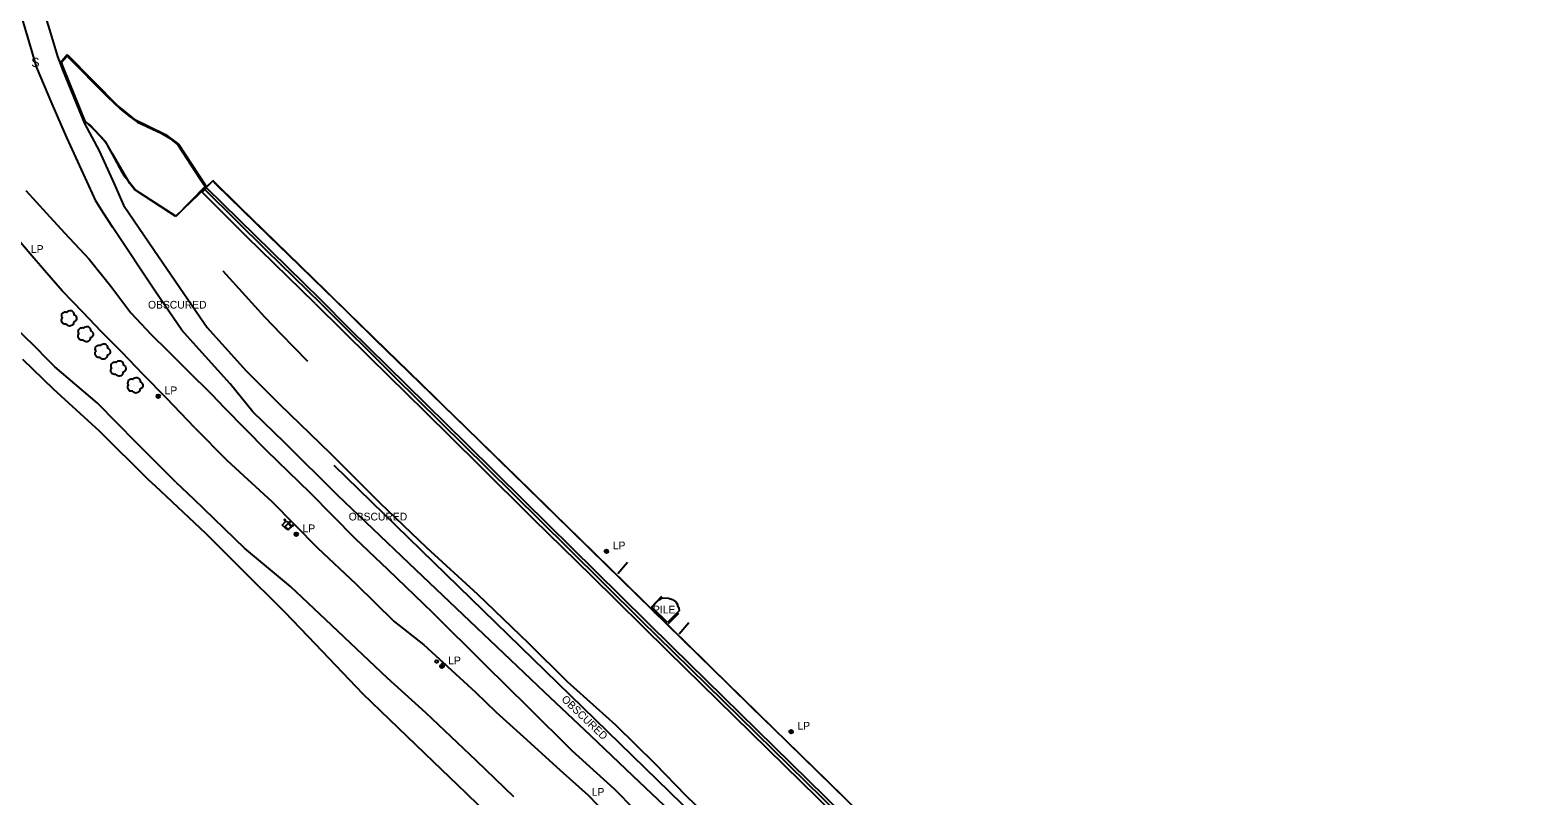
# Model space of a CAD drawing. Extents: x 368532 to 392481, y 10654822 to 10676899.
# Drawn here: x 381361 to 382338, y 10657459 to 10657954 of the extents above; entities that cross this region are included whole.
import ezdxf

# ---------------------------------------------------------------- set-up
doc = ezdxf.new("R2010")
doc.units = 0
for name, color, linetype in [('p_dtm obscured area', 7, 'Continuous'), ('p_dtm retaining wall', 7, 'Continuous'), ('p_dtm slab', 7, 'Continuous'), ('p_dtm stock pile', 7, 'Continuous'), ('p_railroad rr control', 7, 'Continuous'), ('p_road conc barrier', 7, 'Continuous'), ('p_road dirt road', 7, 'Continuous'), ('p_structure fence', 7, 'Continuous'), ('p_structure sign', 7, 'Continuous'), ('p_structure unidentified', 7, 'Continuous'), ('p_structure wall', 7, 'Continuous'), ('p_utility general pole', 7, 'Continuous'), ('p_veg tree', 7, 'Continuous')]:
    doc.layers.add(name, color=color, linetype=linetype)

msp = doc.modelspace()

# ---------------------------------------------------------------- linework, layer by layer
at = {"layer": 'p_dtm obscured area'}
for points in [[(381490.92, 10657725.18), (381466.86, 10657751.88), (381459.52, 10657760.09), (381442.32, 10657785.24), (381414.84, 10657826.36), (381408.87, 10657835.66), (381404.12, 10657843.39), (381385.04, 10657884.81), (381375.7, 10657906.58), (381365.51, 10657930.48), (381362.65, 10657940.11), (381355.31, 10657964.99), (381353.1, 10657971.24), (381351.51, 10657975.68), (381346.33, 10657994.57), (381340.05, 10658014.24), (381353.2, 10658017.26), (381359.33, 10658004.26)], [(381359.33, 10658004.26), (381365.49, 10657983), (381367.57, 10657974.79), (381373.9, 10657954.35), (381379.1, 10657937.23), (381381.33, 10657931.45), (381382.29, 10657928.49), (381384.31, 10657923.75), (381396.65, 10657893.75), (381406.05, 10657876.1), (381415.69, 10657854.76), (381421.84, 10657840.84), (381441.76, 10657811.83), (381469, 10657772.13), (381475.97, 10657761.76), (381501.16, 10657733.79)], [(381501.16, 10657733.79), (381522.82, 10657712.11), (381555.92, 10657680.1), (381587.77, 10657648.23), (381618.13, 10657619.4), (381651.04, 10657589.04), (381684.07, 10657557.4), (381709.17, 10657532.68), (381740.41, 10657504.62), (381766.15, 10657479.35), (381785.95, 10657458.8)], [(381751.84, 10657471.19), (381724.25, 10657497.53), (381694.49, 10657525.75), (381668.09, 10657550.72), (381633.02, 10657584.13), (381611.36, 10657604.67), (381578.74, 10657635.76), (381560.58, 10657653.06), (381526.17, 10657687.27), (381505.64, 10657707.19), (381490.92, 10657725.18)], [(382078.1, 10657156.5), (382055.96, 10657178.4), (382036.2, 10657197.39), (382017.35, 10657215.63), (381990.63, 10657241.94), (381969.9, 10657262.23), (381946.4, 10657284.97), (381924.91, 10657305.66), (381901.72, 10657328.02), (381879.81, 10657348.67), (381839.63, 10657387.55), (381814.38, 10657412.4), (381784.15, 10657440.87), (381751.84, 10657471.19)], [(381785.95, 10657458.8), (381890.24, 10657358.16), (381925.01, 10657325.65), (381943.95, 10657306.82), (381973.28, 10657278.6), (381995.86, 10657257.06), (382019.37, 10657233.63), (382040.19, 10657214.22), (382061.03, 10657194.1), (382075.86, 10657179.76), (382099.77, 10657156.33)]]:
    msp.add_lwpolyline(points, dxfattribs=at)
at = {"layer": 'p_dtm retaining wall'}
for p, q in [((381381.12, 10657933.3), (381385.44, 10657938.47)), ((381386.55, 10657920.43), (381381.12, 10657933.3)), ((381385.44, 10657938.47), (381418.67, 10657904.8)), ((381396.96, 10657895.09), (381386.55, 10657920.43)), ((381418.67, 10657904.8), (381428.73, 10657896.61)), ((381400.33, 10657892.69), (381396.96, 10657895.09)), ((381428.73, 10657896.61), (381449.09, 10657886.66)), ((381410.14, 10657882.19), (381400.33, 10657892.69)), ((381449.09, 10657886.66), (381457.42, 10657880.5)), ((381414.61, 10657874.1), (381410.14, 10657882.19)), ((381457.42, 10657880.5), (381474.73, 10657853.99)), ((381426.02, 10657854.95), (381414.61, 10657874.1)), ((381428.98, 10657851.1), (381426.02, 10657854.95)), ((381479.68, 10657856.58), (381475.26, 10657852.41)), ((381481.71, 10657854.52), (381479.68, 10657856.58)), ((381455.73, 10657833.71), (381428.98, 10657851.1)), ((381475.26, 10657852.41), (381455.73, 10657833.71)), ((381474.73, 10657853.99), (381475.28, 10657853.14)), ((381481.71, 10657854.52), (381515.83, 10657821.35)), ((381515.83, 10657821.35), (381535.48, 10657802.25)), ((381500.82, 10657782.28), (381486.4, 10657798.15)), ((381535.48, 10657802.25), (381544.69, 10657793.29)), ((381544.69, 10657793.29), (381558.77, 10657779.6)), ((381513.44, 10657768.51), (381500.82, 10657782.28)), ((381558.77, 10657779.6), (381574.99, 10657763.83)), ((381523.94, 10657757.34), (381513.44, 10657768.51)), ((381541.25, 10657739.62), (381523.94, 10657757.34)), ((381574.99, 10657763.83), (381591.98, 10657747.31)), ((381591.98, 10657747.31), (381606.37, 10657733.32)), ((381606.37, 10657733.32), (381623.89, 10657716.29)), ((381623.89, 10657716.29), (381628.94, 10657711.29)), ((381628.94, 10657711.29), (381642.63, 10657697.91)), ((381642.63, 10657697.91), (381664.77, 10657676.26)), ((381664.77, 10657676.26), (381682.64, 10657658.79)), ((381682.64, 10657658.79), (381703.24, 10657638.65)), ((381703.24, 10657638.65), (381716.72, 10657625.47)), ((381716.72, 10657625.47), (381747.39, 10657595.48)), ((381747.39, 10657595.48), (381768.8, 10657574.55)), ((381768.8, 10657574.55), (381786.39, 10657557.36)), ((381786.39, 10657557.36), (381828.36, 10657516.16)), ((381828.36, 10657516.16), (381850.73, 10657494.38)), ((381850.73, 10657494.38), (381877.73, 10657468.09)), ((381877.73, 10657468.09), (381911.1, 10657435.6))]:
    msp.add_line(p, q, dxfattribs=at)
at = {"layer": 'p_dtm slab'}
for p, q in [((381524.68, 10657633.86), (381527.22, 10657636.6)), ((381528.37, 10657630.47), (381524.68, 10657633.86)), ((381527.22, 10657636.6), (381530.99, 10657633.15)), ((381530.99, 10657633.15), (381528.37, 10657630.47))]:
    msp.add_line(p, q, dxfattribs=at)
at = {"layer": 'p_dtm stock pile'}
for p, q in [((381764.03, 10657580.64), (381768.66, 10657585.37)), ((381768.66, 10657585.37), (381770.99, 10657586.68)), ((381770.99, 10657586.68), (381774.74, 10657586.6)), ((381774.74, 10657586.6), (381777.35, 10657585.61)), ((381777.35, 10657585.61), (381779.55, 10657584.04)), ((381779.55, 10657584.04), (381780.56, 10657582.52)), ((381780.56, 10657582.52), (381780.72, 10657581.65)), ((381780.72, 10657581.65), (381781.5, 10657579.94)), ((381774.2, 10657570.71), (381764.03, 10657580.64)), ((381781.69, 10657578.33), (381774.2, 10657570.71)), ((381781.5, 10657579.94), (381781.69, 10657578.33))]:
    msp.add_line(p, q, dxfattribs=at)
at = {"layer": 'p_railroad rr control'}
msp.add_lwpolyline([(383869.28, 10655424.57), (381558.23, 10657672.49)], dxfattribs=at)
at = {"layer": 'p_road conc barrier'}
for p, q in [((381742.07, 10657602.52), (381748.18, 10657609.78)), ((381763.9, 10657580.77), (381770.59, 10657587.72)), ((381774.85, 10657570.16), (381781.44, 10657576.79)), ((381781.66, 10657563.35), (381787.91, 10657570.77))]:
    msp.add_line(p, q, dxfattribs=at)
at = {"layer": 'p_road dirt road'}
for p, q in [((381358.63, 10657850.41), (381371.94, 10657835.84)), ((381371.94, 10657835.84), (381383.59, 10657823.12)), ((381361.43, 10657809.42), (381353.95, 10657818.12)), ((381383.59, 10657823.12), (381399.65, 10657806.01)), ((381370.58, 10657798.55), (381361.43, 10657809.42)), ((381399.65, 10657806.01), (381413.63, 10657788.48)), ((381382.06, 10657785.48), (381370.58, 10657798.55)), ((381413.63, 10657788.48), (381426.55, 10657771.2)), ((381395.66, 10657771.46), (381382.06, 10657785.48)), ((381363.97, 10657749.78), (381344.24, 10657768.76)), ((381407.46, 10657759.08), (381395.66, 10657771.46)), ((381426.55, 10657771.2), (381439.73, 10657757.15)), ((381420.99, 10657745.47), (381407.46, 10657759.08)), ((381439.73, 10657757.15), (381450.56, 10657746.7)), ((381373.25, 10657740.36), (381363.97, 10657749.78)), ((381356.33, 10657741.26), (381376.36, 10657722.05)), ((381377.45, 10657736.18), (381373.25, 10657740.36)), ((381434.52, 10657731.23), (381420.99, 10657745.47)), ((381450.56, 10657746.7), (381463.13, 10657734.06)), ((381404.77, 10657713.01), (381377.45, 10657736.18)), ((381449.64, 10657716.09), (381434.52, 10657731.23)), ((381463.13, 10657734.06), (381479.01, 10657718.3)), ((381376.36, 10657722.05), (381376.36, 10657722.05)), ((381376.36, 10657722.05), (381406.03, 10657694.87)), ((381479.01, 10657718.3), (381487.06, 10657709.93)), ((381430.23, 10657687), (381404.77, 10657713.01)), ((381467.99, 10657696.8), (381449.64, 10657716.09)), ((381487.06, 10657709.93), (381514.35, 10657682.17)), ((381406.03, 10657694.87), (381437.97, 10657663.17)), ((381467.99, 10657696.8), (381489.02, 10657675.71)), ((381455.73, 10657661.56), (381430.23, 10657687)), ((381514.35, 10657682.17), (381542.49, 10657654.94)), ((381489.02, 10657675.71), (381517.92, 10657649.06)), ((381442.51, 10657658.95), (381437.97, 10657663.17)), ((381455.73, 10657661.56), (381467.24, 10657650.73)), ((381475.08, 10657628.3), (381442.51, 10657658.95)), ((381467.24, 10657650.73), (381500.27, 10657618.95)), ((381542.49, 10657654.94), (381571.99, 10657625.05)), ((381517.92, 10657649.06), (381547.57, 10657619.18)), ((381497.31, 10657606.14), (381475.08, 10657628.3)), ((381571.99, 10657625.05), (381593.03, 10657605.09)), ((381530.1, 10657594.02), (381500.27, 10657618.95)), ((381547.57, 10657619.18), (381572.26, 10657595.89)), ((381526.57, 10657577.14), (381497.31, 10657606.14)), ((381593.03, 10657605.09), (381621.7, 10657577.54)), ((381552.95, 10657572.45), (381530.1, 10657594.02)), ((381572.26, 10657595.89), (381597.13, 10657571.46)), ((381546.14, 10657556.84), (381526.57, 10657577.14)), ((381592.76, 10657534.81), (381552.95, 10657572.45)), ((381621.7, 10657577.54), (381655.77, 10657543.68)), ((381597.13, 10657571.46), (381616.31, 10657556.31)), ((381576.98, 10657524.28), (381546.14, 10657556.84)), ((381650, 10657525.46), (381616.31, 10657556.31)), ((381655.77, 10657543.68), (381683.85, 10657516)), ((381617.66, 10657512.37), (381592.76, 10657534.81)), ((381594.19, 10657508.01), (381576.98, 10657524.28)), ((381663.5, 10657512.59), (381650, 10657525.46)), ((381683.85, 10657516), (381712.2, 10657487.9)), ((381622.67, 10657480.61), (381594.19, 10657508.01)), ((381650.54, 10657481.28), (381617.66, 10657512.37)), ((381683.35, 10657494.6), (381663.5, 10657512.59)), ((381704.83, 10657474.92), (381683.35, 10657494.6)), ((381712.2, 10657487.9), (381739.62, 10657463.11)), ((381643.73, 10657460.25), (381622.67, 10657480.61)), ((381674.59, 10657457.86), (381650.54, 10657481.28)), ((381723.02, 10657458.87), (381704.83, 10657474.92)), ((381668.19, 10657436.62), (381643.73, 10657460.25)), ((381734.95, 10657446.5), (381723.02, 10657458.87)), ((381739.62, 10657463.11), (381767.69, 10657434.6))]:
    msp.add_line(p, q, dxfattribs=at)
at = {"layer": 'p_structure fence'}
for p, q in [((381381.58, 10657933.22), (381385.45, 10657937.32)), ((381383.18, 10657929.35), (381381.58, 10657933.22)), ((381385.45, 10657937.32), (381385.64, 10657937.17)), ((381385.64, 10657937.17), (381411.44, 10657911.14)), ((381397.04, 10657895.29), (381383.18, 10657929.35)), ((381411.44, 10657911.14), (381419.68, 10657903.29)), ((381403.69, 10657888.8), (381397.04, 10657895.29)), ((381419.68, 10657903.29), (381420.71, 10657902.49)), ((381420.71, 10657902.49), (381425.34, 10657898.72)), ((381425.34, 10657898.72), (381430.88, 10657894.65)), ((381430.88, 10657894.65), (381446.27, 10657887.44)), ((381408.88, 10657883.14), (381403.69, 10657888.8)), ((381446.27, 10657887.44), (381452.14, 10657883.98)), ((381411.57, 10657879.7), (381408.88, 10657883.14)), ((381414.75, 10657873.93), (381411.57, 10657879.7)), ((381452.14, 10657883.98), (381457.11, 10657879.9)), ((381457.11, 10657879.9), (381471.04, 10657858.41)), ((381421.01, 10657862.24), (381414.75, 10657873.93)), ((381422.85, 10657859.05), (381421.01, 10657862.24)), ((381429.55, 10657850.59), (381422.85, 10657859.05)), ((381471.04, 10657858.41), (381474.77, 10657852.9)), ((381479.75, 10657856.67), (381476.01, 10657852.94)), ((381480.08, 10657856.38), (381479.75, 10657856.67)), ((381497.09, 10657839.62), (381480.08, 10657856.38)), ((381451.42, 10657836.37), (381429.55, 10657850.59)), ((381474.77, 10657852.9), (381455.63, 10657833.67)), ((381474.64, 10657850.77), (381514.18, 10657811.82)), ((381455.63, 10657833.67), (381451.42, 10657836.37)), ((381528.37, 10657809.47), (381497.09, 10657839.62)), ((381514.18, 10657811.82), (381549.96, 10657777.03)), ((381553.03, 10657785.26), (381528.37, 10657809.47)), ((381549.96, 10657777.03), (381597.25, 10657729.99)), ((381584.93, 10657754.02), (381553.03, 10657785.26)), ((381621.22, 10657718.63), (381584.93, 10657754.02)), ((381597.25, 10657729.99), (381657.1, 10657670.9)), ((381652.11, 10657688.6), (381621.22, 10657718.63)), ((381685.36, 10657656.15), (381652.11, 10657688.6)), ((381657.1, 10657670.9), (381709.45, 10657619.23)), ((381724.25, 10657618.06), (381685.36, 10657656.15)), ((381709.45, 10657619.23), (381756.84, 10657572.38)), ((381764.19, 10657579.03), (381724.25, 10657618.06)), ((381756.84, 10657572.38), (381810.19, 10657520.11)), ((381804.03, 10657540.09), (381764.19, 10657579.03)), ((381822.13, 10657522.51), (381804.03, 10657540.09)), ((381810.19, 10657520.11), (381979.79, 10657354.09)), ((381822.13, 10657522.51), (381823.25, 10657521.31)), ((381951.77, 10657395.92), (381823.25, 10657521.31))]:
    msp.add_line(p, q, dxfattribs=at)
at = {"layer": 'p_structure unidentified'}
for p, q in [((381526.52, 10657632.81), (381528.46, 10657634.83)), ((381528.39, 10657630.91), (381526.52, 10657632.81)), ((381530.48, 10657633.02), (381528.39, 10657630.91)), ((381528.46, 10657634.83), (381530.48, 10657633.02)), ((381623.59, 10657545.57), (381624.3, 10657546.57)), ((381625.1, 10657544.46), (381623.59, 10657545.57)), ((381624.3, 10657546.57), (381625.78, 10657545.51)), ((381625.78, 10657545.51), (381625.1, 10657544.46)), ((381627.76, 10657543.95), (381628.68, 10657544.85)), ((381629.37, 10657542.46), (381627.76, 10657543.95)), ((381628.68, 10657544.85), (381630.09, 10657543.51)), ((381630.09, 10657543.51), (381629.37, 10657542.46))]:
    msp.add_line(p, q, dxfattribs=at)
for centre in [(381526.33, 10657637.27), (381529.39, 10657635.59), (381531.49, 10657633.61)]:
    msp.add_circle(centre, 0.375, dxfattribs=at)
at = {"layer": 'p_structure wall'}
for p, q in [((381472.82, 10657849.33), (381475.68, 10657852.09)), ((381501.81, 10657820.51), (381472.82, 10657849.33)), ((381475.68, 10657852.09), (381517.31, 10657811.34)), ((381546.05, 10657777.19), (381501.81, 10657820.51)), ((381517.31, 10657811.34), (381549.29, 10657780.06)), ((381546.05, 10657777.19), (381581.46, 10657742.38)), ((381568.46, 10657760.76), (381549.29, 10657780.06)), ((381605.18, 10657724.65), (381568.46, 10657760.76)), ((381581.46, 10657742.38), (381617, 10657707.42)), ((381644.18, 10657686.12), (381605.18, 10657724.65)), ((381617, 10657707.42), (381651.69, 10657673.04)), ((381681.39, 10657649.51), (381644.18, 10657686.12)), ((381651.69, 10657673.04), (381687.26, 10657637.97)), ((381727.83, 10657603.7), (381681.39, 10657649.51)), ((381687.26, 10657637.97), (381724.96, 10657600.92)), ((381724.96, 10657600.92), (381774.33, 10657552.24)), ((381777.38, 10657554.75), (381727.83, 10657603.7)), ((381774.33, 10657552.24), (382112.83, 10657221.26)), ((382115.57, 10657224.06), (381777.38, 10657554.75))]:
    msp.add_line(p, q, dxfattribs=at)
at = {"layer": 'p_utility general pole'}
for centre, radius in [((381444.35, 10657717.27), 1.19), ((381444.35, 10657717.27), 0.901), ((381444.35, 10657717.27), 0.608), ((381444.35, 10657717.27), 0.337), ((381444.35, 10657717.27), 0.12), ((381533.69, 10657627.92), 1.19), ((381533.69, 10657627.92), 0.901), ((381533.69, 10657627.92), 0.608), ((381533.69, 10657627.92), 0.337), ((381533.69, 10657627.92), 0.12), ((381734.64, 10657616.83), 1.19), ((381734.64, 10657616.83), 0.901), ((381734.64, 10657616.83), 0.608), ((381734.64, 10657616.83), 0.337), ((381734.64, 10657616.83), 0.12), ((381628.04, 10657542.4), 1.19), ((381628.04, 10657542.4), 0.901), ((381628.04, 10657542.4), 0.608), ((381628.04, 10657542.4), 0.337), ((381628.04, 10657542.4), 0.12), ((381854.23, 10657500.1), 1.19), ((381854.23, 10657500.1), 0.901), ((381854.23, 10657500.1), 0.608), ((381854.23, 10657500.1), 0.337), ((381854.23, 10657500.1), 0.12)]:
    msp.add_circle(centre, radius, dxfattribs=at)
at = {"layer": 'p_veg tree'}
for p, q in [((381386.41, 10657767.77), (381386.41, 10657767.77)), ((381397.14, 10657757.52), (381397.14, 10657757.52)), ((381408.16, 10657746.25), (381408.16, 10657746.25)), ((381418.34, 10657735.31), (381418.34, 10657735.31)), ((381429.28, 10657724.39), (381429.28, 10657724.39))]:
    msp.add_line(p, q, dxfattribs=at)
for points in [[(381384.93, 10657763.88), (381383.37, 10657763.9), (381382.1, 10657764.88), (381381.73, 10657766.34), (381381.84, 10657767.18), (381382.19, 10657767.79), (381382.3, 10657767.9), (381382.24, 10657768), (381381.87, 10657768.88), (381382.22, 10657770.78), (381383.81, 10657771.84), (381385.11, 10657771.75), (381385.25, 10657771.7), (381385.32, 10657771.8), (381386.3, 10657772.53), (381387.91, 10657772.64), (381389.27, 10657771.66), (381389.68, 10657770.66), (381389.74, 10657770.11), (381389.72, 10657770), (381389.83, 10657770), (381390.42, 10657769.69), (381391.26, 10657768.72), (381391.47, 10657767.16), (381390.83, 10657765.93), (381389.88, 10657765.31), (381389.62, 10657765.25), (381389.57, 10657765.21), (381389.56, 10657765.14), (381389.5, 10657764.69), (381389.16, 10657763.78), (381388.22, 10657763.01), (381386.99, 10657762.7), (381385.49, 10657763.26), (381384.91, 10657763.89)], [(381395.66, 10657753.62), (381394.11, 10657753.64), (381392.83, 10657754.62), (381392.46, 10657756.08), (381392.58, 10657756.92), (381392.92, 10657757.53), (381393.03, 10657757.64), (381392.97, 10657757.74), (381392.6, 10657758.62), (381392.95, 10657760.52), (381394.54, 10657761.58), (381395.84, 10657761.49), (381395.98, 10657761.44), (381396.06, 10657761.54), (381397.03, 10657762.27), (381398.64, 10657762.38), (381400, 10657761.4), (381400.41, 10657760.4), (381400.47, 10657759.85), (381400.45, 10657759.74), (381400.56, 10657759.74), (381401.16, 10657759.44), (381401.99, 10657758.46), (381402.21, 10657756.9), (381401.56, 10657755.67), (381400.61, 10657755.06), (381400.35, 10657754.99), (381400.3, 10657754.95), (381400.29, 10657754.88), (381400.23, 10657754.43), (381399.89, 10657753.52), (381398.95, 10657752.75), (381397.73, 10657752.44), (381396.23, 10657753), (381395.64, 10657753.63)], [(381406.68, 10657742.35), (381405.12, 10657742.37), (381403.84, 10657743.35), (381403.47, 10657744.81), (381403.59, 10657745.66), (381403.94, 10657746.27), (381404.04, 10657746.38), (381403.98, 10657746.47), (381403.61, 10657747.35), (381403.97, 10657749.25), (381405.56, 10657750.32), (381406.86, 10657750.22), (381407, 10657750.18), (381407.07, 10657750.27), (381408.05, 10657751), (381409.66, 10657751.12), (381411.01, 10657750.14), (381411.43, 10657749.13), (381411.49, 10657748.58), (381411.47, 10657748.47), (381411.57, 10657748.47), (381412.17, 10657748.17), (381413, 10657747.19), (381413.22, 10657745.64), (381412.58, 10657744.4), (381411.62, 10657743.79), (381411.36, 10657743.73), (381411.31, 10657743.68), (381411.3, 10657743.62), (381411.24, 10657743.16), (381410.91, 10657742.25), (381409.96, 10657741.49), (381408.74, 10657741.17), (381407.24, 10657741.73), (381406.66, 10657742.36)], [(381416.86, 10657731.42), (381415.31, 10657731.44), (381414.03, 10657732.42), (381413.66, 10657733.88), (381413.78, 10657734.72), (381414.13, 10657735.33), (381414.23, 10657735.44), (381414.17, 10657735.54), (381413.8, 10657736.42), (381414.15, 10657738.32), (381415.74, 10657739.38), (381417.04, 10657739.29), (381417.18, 10657739.24), (381417.26, 10657739.34), (381418.23, 10657740.07), (381419.84, 10657740.18), (381421.2, 10657739.2), (381421.62, 10657738.2), (381421.67, 10657737.65), (381421.65, 10657737.54), (381421.76, 10657737.54), (381422.36, 10657737.24), (381423.19, 10657736.26), (381423.41, 10657734.7), (381422.77, 10657733.47), (381421.81, 10657732.85), (381421.55, 10657732.79), (381421.5, 10657732.75), (381421.49, 10657732.68), (381421.43, 10657732.23), (381421.09, 10657731.32), (381420.15, 10657730.55), (381418.93, 10657730.24), (381417.43, 10657730.8), (381416.84, 10657731.43)], [(381427.8, 10657720.5), (381426.25, 10657720.52), (381424.97, 10657721.5), (381424.6, 10657722.96), (381424.72, 10657723.8), (381425.07, 10657724.41), (381425.17, 10657724.52), (381425.11, 10657724.61), (381424.74, 10657725.5), (381425.09, 10657727.39), (381426.69, 10657728.46), (381427.98, 10657728.37), (381428.12, 10657728.32), (381428.2, 10657728.42), (381429.17, 10657729.14), (381430.78, 10657729.26), (381432.14, 10657728.28), (381432.56, 10657727.27), (381432.61, 10657726.73), (381432.59, 10657726.61), (381432.7, 10657726.62), (381433.3, 10657726.31), (381434.13, 10657725.34), (381434.35, 10657723.78), (381433.71, 10657722.55), (381432.75, 10657721.93), (381432.49, 10657721.87), (381432.44, 10657721.82), (381432.43, 10657721.76), (381432.37, 10657721.31), (381432.03, 10657720.39), (381431.09, 10657719.63), (381429.87, 10657719.32), (381428.37, 10657719.88), (381427.78, 10657720.51)]]:
    msp.add_spline(points, degree=3, dxfattribs=at)

# ---------------------------------------------------------------- texts
at = {"layer": 'p_dtm obscured area'}
for p in [(381435.86, 10657773.97), (381565.85, 10657636.82)]:
    msp.add_text(' OBSCURED', height=5, dxfattribs=at).set_placement(p)
msp.add_text(' OBSCURED', height=5, rotation=316.25707, dxfattribs=at).set_placement((381703.75, 10657521.86))
at = {"layer": 'p_dtm stock pile'}
msp.add_text(' PILE', height=5, dxfattribs=at).set_placement((381762.91, 10657576.67))
at = {"layer": 'p_structure sign'}
msp.add_text('S', height=6, dxfattribs=at).set_placement((381362.11, 10657930.39))
at = {"layer": 'p_utility general pole'}
for p in [(381361.88, 10657810.06), (381448.46, 10657718.57), (381537.81, 10657629.21), (381738.76, 10657618.12), (381632.16, 10657543.69), (381858.34, 10657501.39), (381725.11, 10657458.62)]:
    msp.add_text('LP', height=5, dxfattribs=at).set_placement(p)

doc.saveas('drawing.dxf')
